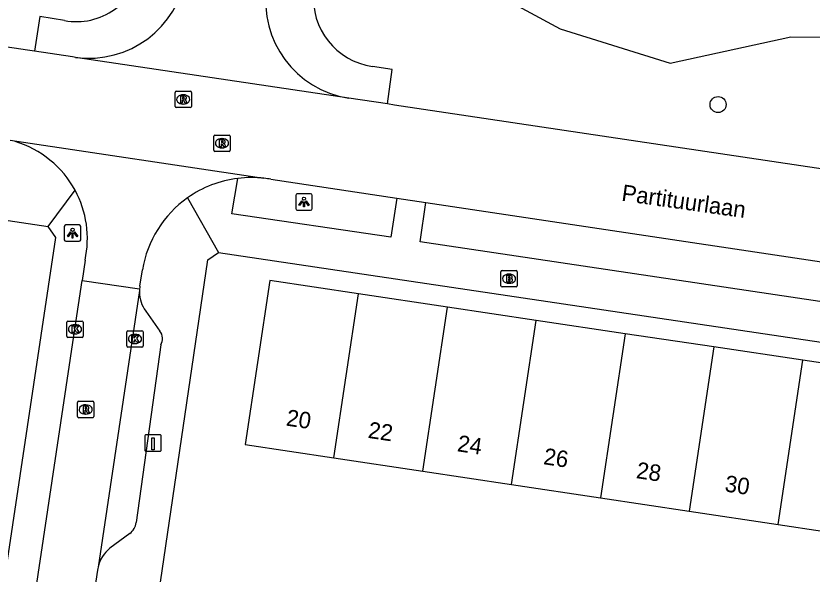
# Model space of a CAD drawing. Extents: x 164150 to 165261, y 382513 to 383432.
# Drawn here: x 164313.46 to 164361.83, y 382847.79 to 382881.72 of the extents above; entities that cross this region are included whole.
import ezdxf

# ---------------------------------------------------------------- set-up
doc = ezdxf.new("R2010")
doc.units = 0
for name, color, linetype in [('IMGEO_Boom', 7, 'Continuous'), ('IMGEO_Brandkraan', 7, 'Continuous'), ('IMGEO_Greppel_droge_sloot', 7, 'Continuous'), ('IMGEO_Kolk', 7, 'Continuous'), ('IMGEO_Laadpaal', 7, 'Continuous'), ('IMGEO_Lichtpunt', 7, 'Continuous'), ('IMGEO_Openbare_ruimte_label', 7, 'Continuous'), ('IMGEO_Pand', 7, 'Continuous'), ('IMGEO_Pand_nummerreeks', 7, 'Continuous'), ('IMGEO_Rijbaan_lokaal_gesloten', 7, 'Continuous'), ('IMGEO_Rijbaan_lokaal_open', 7, 'Continuous'), ('IMGEO_Rioolput', 7, 'Continuous'), ('IMGEO_Voetpad_open', 7, 'Continuous')]:
    doc.layers.add(name, color=color, linetype=linetype)

msp = doc.modelspace()

# ---------------------------------------------------------------- linework, layer by layer
at = {"layer": 'IMGEO_Boom'}
msp.add_circle((164356.116, 382876.329), 0.489, dxfattribs=at)
at = {"layer": 'IMGEO_Brandkraan'}
for p, q in [((164342.918, 382865.32), (164342.918, 382866.172)), ((164342.993, 382866.246), (164343.845, 382866.246)), ((164343.406, 382866.026), (164343.431, 382866.026)), ((164343.919, 382866.172), (164343.919, 382865.32)), ((164343.429, 382865.466), (164343.404, 382865.466)), ((164343.845, 382865.246), (164342.993, 382865.246))]:
    msp.add_line(p, q, dxfattribs=at)
for points in [[(164342.918, 382865.32), (164342.918, 382866.172)], [(164342.993, 382866.246), (164343.845, 382866.246)], [(164343.266, 382865.946), (164343.266, 382865.546), (164343.479, 382865.546)], [(164343.497, 382865.946), (164343.266, 382865.946)], [(164343.445, 382865.865), (164343.391, 382865.865), (164343.391, 382865.789)], [(164343.919, 382866.172), (164343.919, 382865.32)], [(164343.391, 382865.789), (164343.444, 382865.789)], [(164343.453, 382865.713), (164343.391, 382865.713), (164343.391, 382865.632)], [(164343.391, 382865.632), (164343.453, 382865.632)], [(164343.845, 382865.246), (164342.993, 382865.246)]]:
    msp.add_lwpolyline(points, dxfattribs=at)
for centre, radius, start, end in [((164342.995, 382866.17), 0.0765, 91.552, 178.448), ((164342.995, 382866.17), 0.0765, 91.552, 178.448), ((164343.446, 382865.827), 0.0379, 267.8285, 90.9355), ((164343.501, 382865.801), 0.145, 59.4692, 91.5367), ((164343.526, 382865.848), 0.0922, 285.5137, 58.1501), ((164343.843, 382866.17), 0.0765, 1.552, 88.448), ((164343.843, 382866.17), 0.0765, 1.552, 88.448), ((164343.454, 382865.672), 0.0404, 269.8759, 90.5077), ((164343.485, 382865.797), 0.251, 268.6676, 293.5347), ((164343.531, 382865.656), 0.105, 301.3115, 78.989), ((164342.995, 382865.322), 0.0765, 181.552, 268.448), ((164342.995, 382865.322), 0.0765, 181.552, 268.448), ((164343.843, 382865.322), 0.0765, 271.552, 358.448), ((164343.843, 382865.322), 0.0765, 271.552, 358.448)]:
    msp.add_arc(centre, radius, start, end, dxfattribs=at)
for centre, major_axis, ratio, start_param, end_param in [((164343.405, 382865.746), (-0.387, 0.002), 0.722429, 4.712389, 7.853982), ((164343.43, 382865.746), (-0.39, 0.002), 0.717154, 1.570796, 4.712389)]:
    msp.add_ellipse(centre, major_axis=major_axis, ratio=ratio, start_param=start_param, end_param=end_param, dxfattribs=at)
at = {"layer": 'IMGEO_Greppel_droge_sloot'}
msp.add_lwpolyline([(164331.978, 382883.118), (164337.42, 382885.111), (164342.387, 382883.177), (164346.526, 382880.937), (164353.204, 382878.84), (164360.537, 382880.438), (164366.224, 382880.38), (164369.317, 382880.03), (164371.665, 382878.387), (164373.755, 382876.443), (164376.26, 382874.804), (164380.157, 382875.992)], dxfattribs=at)
at = {"layer": 'IMGEO_Kolk'}
for p, q in [((164316.548, 382862.246), (164316.548, 382863.098)), ((164316.623, 382863.172), (164317.475, 382863.172)), ((164317.549, 382863.098), (164317.549, 382862.246)), ((164317.036, 382862.952), (164317.061, 382862.952)), ((164320.191, 382861.658), (164320.191, 382862.51)), ((164320.266, 382862.584), (164321.118, 382862.584)), ((164321.192, 382862.51), (164321.192, 382861.658)), ((164317.475, 382862.172), (164316.623, 382862.172)), ((164317.059, 382862.392), (164317.034, 382862.392)), ((164320.679, 382862.364), (164320.704, 382862.364)), ((164321.118, 382861.584), (164320.266, 382861.584)), ((164320.702, 382861.804), (164320.677, 382861.804))]:
    msp.add_line(p, q, dxfattribs=at)
for points in [[(164316.548, 382862.246), (164316.548, 382863.098)], [(164316.623, 382863.172), (164317.475, 382863.172)], [(164317.549, 382863.098), (164317.549, 382862.246)], [(164316.869, 382862.872), (164316.992, 382862.872), (164316.992, 382862.721), (164317.122, 382862.872), (164317.286, 382862.872), (164317.14, 382862.721), (164317.293, 382862.472), (164317.141, 382862.472), (164317.056, 382862.636), (164316.992, 382862.569), (164316.992, 382862.472), (164316.869, 382862.472), (164316.869, 382862.872)], [(164320.191, 382861.658), (164320.191, 382862.51)], [(164320.266, 382862.584), (164321.118, 382862.584)], [(164321.192, 382862.51), (164321.192, 382861.658)], [(164317.475, 382862.172), (164316.623, 382862.172)], [(164320.512, 382862.284), (164320.635, 382862.284), (164320.635, 382862.133), (164320.765, 382862.284), (164320.929, 382862.284), (164320.783, 382862.133), (164320.936, 382861.884), (164320.784, 382861.884), (164320.699, 382862.048), (164320.635, 382861.981), (164320.635, 382861.884), (164320.512, 382861.884), (164320.512, 382862.284)], [(164321.118, 382861.584), (164320.266, 382861.584)]]:
    msp.add_lwpolyline(points, dxfattribs=at)
for centre, start, end in [((164316.625, 382863.096), 91.552, 178.448), ((164316.625, 382863.096), 91.552, 178.448), ((164317.473, 382863.096), 1.552, 88.448), ((164317.473, 382863.096), 1.552, 88.448), ((164320.268, 382862.508), 91.552, 178.448), ((164320.268, 382862.508), 91.552, 178.448), ((164321.116, 382862.508), 1.552, 88.448), ((164321.116, 382862.508), 1.552, 88.448), ((164316.625, 382862.248), 181.552, 268.448), ((164316.625, 382862.248), 181.552, 268.448), ((164317.473, 382862.248), 271.552, 358.448), ((164317.473, 382862.248), 271.552, 358.448), ((164320.268, 382861.66), 181.552, 268.448), ((164320.268, 382861.66), 181.552, 268.448), ((164321.116, 382861.66), 271.552, 358.448), ((164321.116, 382861.66), 271.552, 358.448)]:
    msp.add_arc(centre, 0.0765, start, end, dxfattribs=at)
for centre, major_axis, ratio, start_param, end_param in [((164317.035, 382862.672), (-0.387, 0.002), 0.722429, 4.712389, 7.853982), ((164317.06, 382862.672), (-0.39, 0.002), 0.717154, 1.570796, 4.712389), ((164320.678, 382862.084), (-0.387, 0.002), 0.722429, 4.712389, 7.853982), ((164320.703, 382862.084), (-0.39, 0.002), 0.717154, 1.570796, 4.712389)]:
    msp.add_ellipse(centre, major_axis=major_axis, ratio=ratio, start_param=start_param, end_param=end_param, dxfattribs=at)
at = {"layer": 'IMGEO_Laadpaal'}
for p, q in [((164322.209, 382856.257), (164321.368, 382856.257)), ((164322.209, 382856.257), (164321.368, 382856.257)), ((164321.293, 382856.173), (164321.293, 382855.332)), ((164321.293, 382856.173), (164321.293, 382855.332)), ((164322.293, 382855.341), (164322.293, 382856.182)), ((164322.293, 382855.341), (164322.293, 382856.182)), ((164321.377, 382855.257), (164322.218, 382855.257)), ((164321.377, 382855.257), (164322.218, 382855.257))]:
    msp.add_line(p, q, dxfattribs=at)
msp.add_lwpolyline([(164321.708, 382856.07), (164321.868, 382856.07), (164321.868, 382855.337), (164321.708, 382855.337), (164321.708, 382856.07)], dxfattribs=at)
for centre, start, end in [((164321.371, 382856.179), 92.4484, 184.2845), ((164321.371, 382856.179), 92.4484, 184.2845), ((164322.215, 382856.179), 2.4484, 94.2845), ((164322.215, 382856.179), 2.4484, 94.2845), ((164321.371, 382855.335), 182.4484, 274.2845), ((164321.371, 382855.335), 182.4484, 274.2845), ((164322.215, 382855.335), 272.4484, 4.2845), ((164322.215, 382855.335), 272.4484, 4.2845)]:
    msp.add_arc(centre, 0.0779, start, end, dxfattribs=at)
at = {"layer": 'IMGEO_Lichtpunt'}
for p, q in [((164330.461, 382870.811), (164330.461, 382870.004)), ((164330.461, 382870.811), (164330.461, 382870.004)), ((164331.363, 382870.906), (164330.555, 382870.906)), ((164331.363, 382870.906), (164330.555, 382870.906)), ((164331.457, 382870.004), (164331.457, 382870.811)), ((164331.457, 382870.004), (164331.457, 382870.811)), ((164330.555, 382869.91), (164331.363, 382869.91)), ((164330.555, 382869.91), (164331.363, 382869.91)), ((164316.401, 382868.922), (164316.401, 382868.115)), ((164316.401, 382868.922), (164316.401, 382868.115)), ((164317.303, 382869.017), (164316.495, 382869.017)), ((164317.303, 382869.017), (164316.495, 382869.017)), ((164317.397, 382868.115), (164317.397, 382868.922)), ((164317.397, 382868.115), (164317.397, 382868.922)), ((164316.495, 382868.021), (164317.303, 382868.021)), ((164316.495, 382868.021), (164317.303, 382868.021))]:
    msp.add_line(p, q, dxfattribs=at)
for points in [[(164330.835, 382870.475), (164330.874, 382870.447), (164330.686, 382870.185), (164330.648, 382870.212), (164330.835, 382870.475)], [(164330.937, 382870.427), (164330.984, 382870.427), (164330.984, 382870.105), (164330.937, 382870.105), (164330.937, 382870.427)], [(164331.047, 382870.447), (164331.085, 382870.474), (164331.272, 382870.212), (164331.233, 382870.184), (164331.047, 382870.447)], [(164316.775, 382868.586), (164316.814, 382868.558), (164316.626, 382868.296), (164316.588, 382868.323), (164316.775, 382868.586)], [(164316.877, 382868.538), (164316.924, 382868.538), (164316.924, 382868.216), (164316.877, 382868.216), (164316.877, 382868.538)], [(164316.987, 382868.558), (164317.025, 382868.585), (164317.212, 382868.323), (164317.173, 382868.295), (164316.987, 382868.558)]]:
    msp.add_lwpolyline(points, dxfattribs=at)
for centre in [(164330.96, 382870.609), (164316.9, 382868.72)]:
    msp.add_circle(centre, 0.0994, dxfattribs=at)
for centre, start, end in [((164330.555, 382870.811), 90, 180), ((164330.555, 382870.811), 90, 180), ((164331.363, 382870.811), 0, 90), ((164331.363, 382870.811), 0, 90), ((164330.555, 382870.004), 180, 270), ((164330.555, 382870.004), 180, 270), ((164331.363, 382870.004), 270, 0), ((164331.363, 382870.004), 270, 360), ((164316.495, 382868.922), 90, 180), ((164316.495, 382868.922), 90, 180), ((164317.303, 382868.922), 0, 90), ((164317.303, 382868.922), 0, 90), ((164316.495, 382868.115), 180, 270), ((164316.495, 382868.115), 180, 270), ((164317.303, 382868.115), 270, 0), ((164317.303, 382868.115), 270, 360)]:
    msp.add_arc(centre, 0.0946, start, end, dxfattribs=at)
at = {"layer": 'IMGEO_Pand'}
for points in [[(164334.276, 382864.834), (164328.879, 382865.644), (164327.391, 382855.676), (164332.781, 382854.866)], [(164332.781, 382854.866), (164334.276, 382864.834)], [(164339.673, 382864.024), (164334.276, 382864.834)], [(164338.178, 382854.056), (164339.673, 382864.024)], [(164345.07, 382863.215), (164339.673, 382864.024)], [(164343.574, 382853.245), (164345.07, 382863.215)], [(164350.467, 382862.405), (164345.07, 382863.215)], [(164350.467, 382862.405), (164348.971, 382852.434)], [(164355.865, 382861.595), (164350.467, 382862.405)], [(164355.865, 382861.595), (164354.368, 382851.623)], [(164361.262, 382860.785), (164355.865, 382861.595)], [(164359.765, 382850.813), (164361.262, 382860.785)], [(164366.659, 382859.976), (164361.262, 382860.785)], [(164332.781, 382854.866), (164338.178, 382854.056)], [(164338.178, 382854.056), (164343.574, 382853.245)], [(164343.574, 382853.245), (164348.971, 382852.434)], [(164348.971, 382852.434), (164354.368, 382851.623)], [(164354.368, 382851.623), (164359.765, 382850.813)], [(164359.765, 382850.813), (164365.162, 382850.002)]]:
    msp.add_lwpolyline(points, dxfattribs=at)
at = {"layer": 'IMGEO_Rijbaan_lokaal_gesloten'}
for points in [[(164314.585, 382879.574), (164314.161, 382879.638), (164274.826, 382885.521)], [(164317.08, 382879.196), (164316.991, 382879.209), (164316.901, 382879.223), (164314.585, 382879.574)], [(164333.679, 382876.723), (164317.08, 382879.196)], [(164336.032, 382876.364), (164333.679, 382876.723)], [(164374.595, 382870.591), (164373.766, 382870.716), (164336.455, 382876.299), (164336.032, 382876.364)], [(164328.943, 382871.788), (164336.595, 382870.642)], [(164336.595, 382870.642), (164338.364, 382870.377)], [(164338.364, 382870.377), (164372.529, 382865.26)]]:
    msp.add_lwpolyline(points, dxfattribs=at)
msp.add_arc((164327.836, 382865.724), 6.164, 79.6575, 83.5389, dxfattribs=at)
at = {"layer": 'IMGEO_Rijbaan_lokaal_open'}
for points in [[(164313.111, 382874.159), (164328.53, 382871.849)], [(164317.658, 382866.876), (164317.478, 382865.636)], [(164320.992, 382865.293), (164321.141, 382866.277)], [(164301.88, 382761.702), (164302.972, 382768.762), (164306.009, 382789.028), (164308.94, 382808.745), (164311.541, 382826.019), (164314.278, 382844.244), (164317.049, 382862.672), (164317.478, 382865.636)], [(164317.478, 382865.636), (164320.969, 382865.121)], [(164320.963, 382865.023), (164318.45, 382848.222)], [(164320.969, 382865.121), (164320.963, 382865.023)], [(164318.416, 382848.033), (164317.771, 382843.714), (164317.74, 382843.507)]]:
    msp.add_lwpolyline(points, dxfattribs=at)
for centre, radius, start, end in [((164317.876, 382885.153), 6.01, 262.3924, 350.9623), ((164334.578, 382882.594), 5.939, 171.5371, 261.2977), ((164311.657, 382868.188), 6.145, 28.4627, 73.3946), ((164327.765, 382865.176), 6.718, 96.9675, 125.2479), ((164327.761, 382865.094), 6.799, 83.5084, 96.8543), ((164311.655, 382868.191), 6.145, 347.6441, 28.4345), ((164327.763, 382865.182), 6.711, 125.2607, 170.6088), ((164323.489, 382864.872), 2.532, 170.4201, 174.3469), ((164320.638, 382847.731), 2.242, 167.3474, 172.2564)]:
    msp.add_arc(centre, radius, start, end, dxfattribs=at)
at = {"layer": 'IMGEO_Rioolput'}
for p, q in [((164323.125, 382876.216), (164323.125, 382877.068)), ((164323.2, 382877.142), (164324.052, 382877.142)), ((164324.126, 382877.068), (164324.126, 382876.216)), ((164323.613, 382876.922), (164323.638, 382876.922)), ((164324.052, 382876.142), (164323.2, 382876.142)), ((164323.636, 382876.362), (164323.611, 382876.362)), ((164325.479, 382873.551), (164325.479, 382874.403)), ((164325.554, 382874.477), (164326.406, 382874.477)), ((164325.967, 382874.257), (164325.992, 382874.257)), ((164326.48, 382874.403), (164326.48, 382873.551)), ((164325.99, 382873.697), (164325.965, 382873.697)), ((164326.406, 382873.477), (164325.554, 382873.477)), ((164317.2, 382857.374), (164317.2, 382858.226)), ((164317.275, 382858.3), (164318.127, 382858.3)), ((164318.201, 382858.226), (164318.201, 382857.374)), ((164317.688, 382858.08), (164317.713, 382858.08)), ((164318.127, 382857.3), (164317.275, 382857.3)), ((164317.711, 382857.52), (164317.686, 382857.52))]:
    msp.add_line(p, q, dxfattribs=at)
for points in [[(164323.125, 382876.216), (164323.125, 382877.068)], [(164323.2, 382877.142), (164324.052, 382877.142)], [(164324.126, 382877.068), (164324.126, 382876.216)], [(164323.714, 382876.84), (164323.462, 382876.842), (164323.462, 382876.442)], [(164323.462, 382876.442), (164323.586, 382876.442), (164323.586, 382876.604), (164323.597, 382876.604)], [(164323.64, 382876.761), (164323.586, 382876.761), (164323.586, 382876.68)], [(164323.586, 382876.68), (164323.638, 382876.68)], [(164323.644, 382876.575), (164323.715, 382876.442), (164323.855, 382876.442), (164323.79, 382876.568)], [(164324.052, 382876.142), (164323.2, 382876.142)], [(164325.479, 382873.551), (164325.479, 382874.403)], [(164325.554, 382874.477), (164326.406, 382874.477)], [(164326.068, 382874.175), (164325.816, 382874.177), (164325.816, 382873.777)], [(164325.994, 382874.096), (164325.94, 382874.096), (164325.94, 382874.015)], [(164326.48, 382874.403), (164326.48, 382873.551)], [(164325.816, 382873.777), (164325.94, 382873.777), (164325.94, 382873.939), (164325.951, 382873.939)], [(164325.94, 382874.015), (164325.992, 382874.015)], [(164325.998, 382873.91), (164326.069, 382873.777), (164326.209, 382873.777), (164326.144, 382873.903)], [(164326.406, 382873.477), (164325.554, 382873.477)], [(164317.2, 382857.374), (164317.2, 382858.226)], [(164317.275, 382858.3), (164318.127, 382858.3)], [(164318.201, 382858.226), (164318.201, 382857.374)], [(164317.789, 382857.998), (164317.537, 382858), (164317.537, 382857.6)], [(164317.537, 382857.6), (164317.661, 382857.6), (164317.661, 382857.762), (164317.672, 382857.762)], [(164317.715, 382857.919), (164317.661, 382857.919), (164317.661, 382857.838)], [(164317.661, 382857.838), (164317.713, 382857.838)], [(164317.719, 382857.733), (164317.79, 382857.6), (164317.93, 382857.6), (164317.865, 382857.726)], [(164318.127, 382857.3), (164317.275, 382857.3)]]:
    msp.add_lwpolyline(points, dxfattribs=at)
for centre, radius, start, end in [((164323.202, 382877.066), 0.0765, 91.552, 178.448), ((164323.202, 382877.066), 0.0765, 91.552, 178.448), ((164324.05, 382877.066), 0.0765, 1.552, 88.448), ((164324.05, 382877.066), 0.0765, 1.552, 88.448), ((164323.596, 382876.551), 0.0533, 26.0293, 88.6989), ((164323.622, 382876.869), 0.19, 274.7715, 282.9687), ((164323.646, 382876.665), 0.0964, 77.0061, 93.1865), ((164323.66, 382876.722), 0.0378, 276.6634, 79.6772), ((164323.713, 382876.73), 0.109, 350.3612, 89.416), ((164323.711, 382876.73), 0.112, 277.5842, 350.9817), ((164323.695, 382876.515), 0.108, 29.5134, 73.7905), ((164323.202, 382876.218), 0.0765, 181.552, 268.448), ((164323.202, 382876.218), 0.0765, 181.552, 268.448), ((164324.05, 382876.218), 0.0765, 271.552, 358.448), ((164324.05, 382876.218), 0.0765, 271.552, 358.448), ((164325.556, 382874.401), 0.0765, 91.552, 178.448), ((164325.556, 382874.401), 0.0765, 91.552, 178.448), ((164326, 382874), 0.0964, 77.0061, 93.1865), ((164326.014, 382874.057), 0.0378, 276.6634, 79.6772), ((164326.067, 382874.065), 0.109, 350.3612, 89.416), ((164326.404, 382874.401), 0.0765, 1.552, 88.448), ((164326.404, 382874.401), 0.0765, 1.552, 88.448), ((164325.95, 382873.886), 0.0533, 26.0293, 88.6989), ((164325.976, 382874.204), 0.19, 274.7715, 282.9687), ((164326.065, 382874.065), 0.112, 277.5842, 350.9817), ((164326.049, 382873.85), 0.108, 29.5134, 73.7905), ((164325.556, 382873.553), 0.0765, 181.552, 268.448), ((164325.556, 382873.553), 0.0765, 181.552, 268.448), ((164326.404, 382873.553), 0.0765, 271.552, 358.448), ((164326.404, 382873.553), 0.0765, 271.552, 358.448), ((164317.277, 382858.224), 0.0765, 91.552, 178.448), ((164317.277, 382858.224), 0.0765, 91.552, 178.448), ((164318.125, 382858.224), 0.0765, 1.552, 88.448), ((164318.125, 382858.224), 0.0765, 1.552, 88.448), ((164317.671, 382857.709), 0.0533, 26.0293, 88.6989), ((164317.697, 382858.027), 0.19, 274.7715, 282.9687), ((164317.721, 382857.823), 0.0964, 77.0061, 93.1865), ((164317.735, 382857.88), 0.0378, 276.6634, 79.6772), ((164317.788, 382857.888), 0.109, 350.3612, 89.416), ((164317.786, 382857.888), 0.112, 277.5842, 350.9817), ((164317.77, 382857.673), 0.108, 29.5134, 73.7905), ((164317.277, 382857.376), 0.0765, 181.552, 268.448), ((164317.277, 382857.376), 0.0765, 181.552, 268.448), ((164318.125, 382857.376), 0.0765, 271.552, 358.448), ((164318.125, 382857.376), 0.0765, 271.552, 358.448)]:
    msp.add_arc(centre, radius, start, end, dxfattribs=at)
for centre, major_axis, ratio, start_param, end_param in [((164323.612, 382876.642), (-0.387, 0.002), 0.722429, 4.712389, 7.853982), ((164323.637, 382876.642), (-0.39, 0.002), 0.717154, 1.570796, 4.712389), ((164325.966, 382873.977), (-0.387, 0.002), 0.722429, 4.712389, 7.853982), ((164325.991, 382873.977), (-0.39, 0.002), 0.717154, 1.570796, 4.712389), ((164317.687, 382857.8), (-0.387, 0.002), 0.722429, 4.712389, 7.853982), ((164317.712, 382857.8), (-0.39, 0.002), 0.717154, 1.570796, 4.712389)]:
    msp.add_ellipse(centre, major_axis=major_axis, ratio=ratio, start_param=start_param, end_param=end_param, dxfattribs=at)
at = {"layer": 'IMGEO_Voetpad_open'}
for points in [[(164316.422, 382881.433), (164314.916, 382881.673), (164314.585, 382879.574)], [(164336.032, 382876.364), (164336.322, 382878.455), (164335.122, 382878.649)], [(164260.822, 382877.103), (164315.414, 382868.927)], [(164336.595, 382870.642), (164336.239, 382868.274), (164326.572, 382869.697), (164326.95, 382871.844)], [(164315.414, 382868.927), (164317.059, 382871.117)], [(164323.888, 382870.662), (164325.776, 382867.343)], [(164372.529, 382865.26), (164372.192, 382862.873), (164338.021, 382867.986), (164338.364, 382870.377)], [(164312.82, 382847.812), (164315.881, 382868.253), (164315.414, 382868.927)], [(164322.133, 382846.618), (164325.126, 382866.898), (164325.776, 382867.343)], [(164325.776, 382867.343), (164380.889, 382859.124)], [(164320.963, 382865.023), (164320.962, 382864.925)], [(164321.346, 382863.781), (164322.212, 382862.566)], [(164322.258, 382861.717), (164320.774, 382850.927)], [(164320.376, 382850.261), (164319.173, 382849.365)]]:
    msp.add_lwpolyline(points, dxfattribs=at)
for centre, radius, start, end in [((164317.14, 382885.343), 3.975, 259.5869, 351.6165), ((164335.691, 382882.765), 4.155, 174.3673, 262.1259), ((164322.92, 382864.946), 1.958, 180.6086, 216.5016), ((164321.599, 382862.107), 0.766, 329.3696, 36.8331), ((164319.765, 382851.078), 1.02, 306.7802, 351.4949), ((164320.438, 382847.765), 2.04, 128.3235, 167.046)]:
    msp.add_arc(centre, radius, start, end, dxfattribs=at)

# ---------------------------------------------------------------- texts
at = {"layer": 'IMGEO_Openbare_ruimte_label'}
msp.add_text('Partituurlaan', height=1, rotation=351.9509, dxfattribs=at).set_placement((164350.215, 382870.49))
at = {"layer": 'IMGEO_Pand_nummerreeks'}
for s, p in [('20', (164329.836, 382856.825)), ('22', (164334.807, 382856.078)), ('24', (164340.23, 382855.264)), ('26', (164345.467, 382854.477)), ('28', (164351.103, 382853.631)), ('30', (164356.481, 382852.823))]:
    msp.add_text(s, height=1, rotation=351.4572, dxfattribs=at).set_placement(p)

doc.saveas('drawing.dxf')
